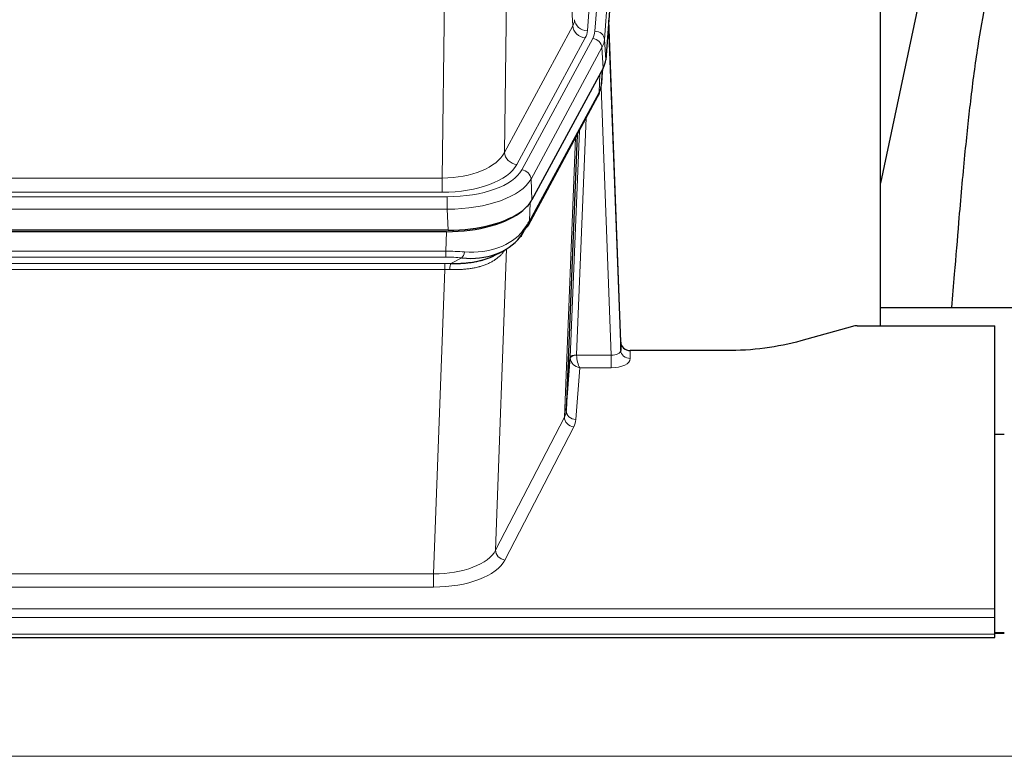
# Model space of a CAD drawing. Header units: inches. Extents: x 0 to 23760, y -13 to 16800.
# Tile 257 of 266: x 20511 to 20819, y 13866 to 14096. Entities that reach past the tile are written whole.
import ezdxf

# ---------------------------------------------------------------- set-up
doc = ezdxf.new("R2010")
doc.units = ezdxf.units.IN
doc.layers.add('1', color=7, linetype='Continuous', true_color=0xffffff)

msp = doc.modelspace()

# ---------------------------------------------------------------- linework, layer by layer
at = {"layer": '1', "color": 110, "linetype": 'Continuous', "lineweight": 13}
for p, q in [((20701.879, 14265.59), (20688.813, 14092.817)), ((20691.16, 14092.664), (20704.271, 14266.025)), ((20707.265, 14263.455), (20694.154, 14090.094)), ((20684.239, 14094.334), (20679.888, 14168.586)), ((20663.845, 14130.442), (20662.887, 14054.791)), ((20643.445, 14046.756), (20644.413, 14123.252)), ((20662.887, 14054.791), (20684.239, 14094.334)), ((20666.763, 14050.982), (20688.115, 14090.526)), ((20668.288, 14049.308), (20690.462, 14090.373)), ((20694.154, 14090.094), (20694.527, 14083.722)), ((20693.369, 14087.517), (20671.195, 14046.451)), ((20693.743, 14081.144), (20693.369, 14087.517)), ((20693.258, 14076.219), (20693.613, 14080.903)), ((20692.473, 14073.64), (20692.692, 14079.198)), ((20670.726, 14033.364), (20692.473, 14073.64)), ((20696.24, 13991.396), (20693.109, 14075.248)), ((20688.456, 14065.534), (20685.434, 13991.483)), ((20683.436, 13990.717), (20686.329, 14061.594)), ((20681.622, 13972.089), (20685.089, 14059.299)), ((20430.802, 14046.756), (20643.445, 14046.756)), ((20643.445, 14042.342), (20643.445, 14046.756)), ((20671.195, 14046.451), (20671.488, 14039.93)), ((20429.213, 14040.918), (20645.033, 14040.918)), ((20643.445, 14042.342), (20430.802, 14042.342)), ((20645.033, 14037.013), (20645.033, 14040.918)), ((20645.033, 14037.013), (20429.213, 14037.013)), ((20645.326, 14030.492), (20645.033, 14037.013)), ((20670.902, 14039), (20670.726, 14033.364)), ((20644.544, 14023.919), (20644.735, 14030.01)), ((20663.573, 14024.614), (20660.137, 13930.474)), ((20429.702, 14023.919), (20644.544, 14023.919)), ((20644.544, 14022.054), (20429.702, 14022.054)), ((20644.544, 14022.054), (20644.544, 14023.919)), ((20646.115, 14020.08), (20649.568, 14021.825)), ((20430.044, 14020.111), (20644.202, 14020.111)), ((20644.202, 14018.246), (20430.044, 14018.246)), ((20640.728, 13923.07), (20644.202, 14018.246)), ((20644.202, 14018.246), (20644.202, 14020.111)), ((20685.435, 13991.396), (20696.24, 13991.396)), ((20696.24, 13991.396), (20696.24, 13987.481)), ((20702.22, 13992.843), (20702.231, 13990.395)), ((20686.398, 13987.481), (20685.204, 13971.332)), ((20696.24, 13987.481), (20686.398, 13987.481)), ((20660.137, 13930.474), (20681.622, 13972.089)), ((20684.531, 13969.025), (20663.045, 13927.411)), ((20433.518, 13923.07), (20640.728, 13923.07)), ((20640.728, 13923.07), (20640.728, 13918.969)), ((20640.728, 13918.969), (20433.518, 13918.969)), ((20259.123, 13912.208), (20816.123, 13912.208)), ((20259.123, 13909.474), (20816.123, 13909.474)), ((20259.123, 13904.226), (20816.123, 13904.226)), ((20816.1, 13904.491), (20819.121, 13904.491)), ((16353.623, 13866.096), (21578.623, 13866.096))]:
    msp.add_line(p, q, dxfattribs=at)
at = {"layer": '1', "color": 2, "linetype": 'Continuous', "lineweight": 25}
for p, q in [((20707.645, 14257.175), (20694.527, 14083.722)), ((20780.463, 14000.61), (20780.463, 14189.411)), ((20800.307, 14139.33), (20780.464, 14045.174)), ((20699.222, 13995.465), (20695.464, 14096.103)), ((20695.544, 14091.71), (20699.232, 13992.928)), ((20693.743, 14081.144), (20671.488, 14039.93)), ((20693.252, 14076.106), (20693.615, 14080.908)), ((20693.429, 14080.563), (20693.258, 14076.219)), ((20693.252, 14076.106), (20693.258, 14076.219)), ((20670.367, 14032.034), (20692.114, 14072.31)), ((20685.635, 14060.31), (20682.207, 13974.099)), ((20645.326, 14030.492), (20428.92, 14030.492)), ((20644.735, 14030.01), (20429.512, 14030.01)), ((20659.432, 14022.446), (20662.226, 14023.858)), ((20852.461, 14006.183), (20780.464, 14006.183)), ((20771.667, 14000.415), (20755.503, 13995.884)), ((20773.166, 14000.61), (20816.123, 14000.61)), ((20816.123, 13912.208), (20816.123, 14000.61)), ((20699.232, 13992.928), (20699.222, 13995.465)), ((20682.207, 13974.099), (20683.436, 13990.717)), ((20732.123, 13992.843), (20702.22, 13992.843)), ((20819.123, 13966.645), (20816.123, 13966.645)), ((20816.123, 13909.474), (20816.123, 13912.208)), ((20816.123, 13904.226), (20816.123, 13909.474)), ((20819.121, 13904.717), (20816.1, 13904.717)), ((20816.123, 13903.211), (20816.123, 13904.226)), ((20259.123, 13903.211), (20816.123, 13903.211))]:
    msp.add_line(p, q, dxfattribs=at)
at = {"layer": '1', "color": 110, "linetype": 'Continuous', "lineweight": 13}
for centre, major_axis, ratio, start_param, end_param in [((20664.794, 14096.755), (-20.038, 0.241), 0.4621297, 2.903225, 3.1123764), ((20688.813, 14096.365), (3.989, -0.302), 0.8864705, 3.2608937, 4.7793301), ((20695.544, 14089.557), (-0.214, 6.443), 0.0117452, 5.0526437, 5.774114), ((20688.115, 14094.074), (3.52, -1.9), 0.8606628, 3.6289862, 5.1474227), ((20664.794, 14093.207), (-24.033, 0.005), 0.4611335, 2.8976848, 3.1068362), ((20667.142, 14093.055), (-24.033, 0.005), 0.4611335, 2.8976848, 3.1068362), ((20691.16, 14090.003), (2.991, -0.226), 0.8864705, 0.119301, 1.6377375), ((20690.462, 14087.712), (2.64, -1.425), 0.8606628, 0.4873936, 2.00583), ((20667.142, 14090.394), (27.028, 0.171), 0.4605352, 6.0362132, 6.2453646), ((20692.546, 14091.618), (2.998, 0.112), 0.4302668, 5.7021495, 6.2671208), ((20688.594, 14074.21), (3.52, -1.9), 0.8606628, 0.0000038, 0.4001271), ((20665.464, 14056.43), (27.538, 20.422), 0.1820483, 5.9117298, 5.94371), ((20643.524, 14057.363), (20.002, 0.126), 0.5302672, 4.7050812, 6.0263936), ((20666.763, 14054.531), (-3.52, 1.9), 0.8606628, 0.4873936, 2.00583), ((20643.524, 14053.815), (24.002, 0.049), 0.477994, 4.708097, 6.0294094), ((20644.982, 14052.015), (-24.02, 0.03), 0.4619935, 1.5735185, 2.8978281), ((20668.288, 14046.647), (2.64, -1.425), 0.8606628, 0.4873936, 2.00583), ((20644.982, 14049.354), (27.018, 0.111), 0.4567867, 4.7124116, 6.0367213), ((20666.847, 14033.935), (3.52, -1.9), 0.8606628, 0.0000038, 0.4001271), ((20644.797, 14045.302), (-25.329, 12.681), 0.6929209, 2.1169098, 3.0007467), ((20643.894, 14016.485), (27.015, 0.091), 0.2751837, 1.3250001, 1.545831), ((20643.894, 14012.65), (23.017, 0.318), 0.4083138, 1.3161001, 1.5369309), ((20649.568, 14025.66), (-0.368, -3.983), 0.2964475, 0.3019504, 1.0888865), ((20643.412, 14010.299), (24.025, 0.387), 0.4081206, 1.4515092, 1.5313568), ((20643.412, 14006.463), (20.023, 0.877), 0.5868265, 1.4258227, 1.5056703), ((20646.115, 14016.245), (0.131, 3.998), 0.1099517, 0.2897867, 1.0584981), ((20686.433, 13990.59), (-2.996, 0.15), 0.8842154, 0.0089587, 0.1047242), ((20685.434, 13990.622), (1.998, -0.082), 0.4302193, 1.5883537, 3.1255299), ((20685.435, 13990.535), (-1.996, -0.13), 0.4297663, 4.6843512, 6.2157251), ((20686.398, 13990.105), (-2.669, 1.608), 0.8008031, 0.5106166, 2.0203264), ((20686.433, 13991.451), (1.001, 0.011), 0.9036671, 3.0949666, 3.1907319), ((20686.398, 13990.105), (-0.506, 2.997), 0.2740591, 1.0794715, 2.5891813), ((20696.227, 13993.019), (-3.004, 0.138), 0.5390598, 1.5996723, 3.1704686), ((20696.227, 13990.395), (-6.003, 0.008), 0.4854373, 1.5734916, 3.1442879), ((20702.231, 13993.019), (-3, -0.013), 0.8746179, 0.0299147, 1.5670846), ((20684.531, 13971.649), (2.666, -1.376), 0.8484453, 3.5215353, 5.1252561), ((20662.205, 13974.354), (20.016, 0.121), 0.4848834, 6.0350943, 6.2444185), ((20685.204, 13973.956), (2.992, -0.221), 0.8740585, 3.1714428, 4.7769181), ((20662.205, 13971.73), (23.014, 0.002), 0.4845187, 6.038018, 6.2473422), ((20640.722, 13932.744), (20.013, 0.104), 0.483363, 4.7101919, 6.0355739), ((20663.045, 13930.035), (2.666, -1.376), 0.8484453, 3.5215353, 5.1252561), ((20640.722, 13930.12), (-23.012, 0.004), 0.4845836, 1.5711584, 2.8965404)]:
    msp.add_ellipse(centre, major_axis=major_axis, ratio=ratio, start_param=start_param, end_param=end_param, dxfattribs=at)
at = {"layer": '1', "color": 2, "linetype": 'Continuous', "lineweight": 25}
for centre, major_axis, ratio, start_param, end_param in [((20667.507, 14084.161), (-27.037, 0.006), 0.4611335, 2.8976848, 3.1068362), ((20688.76, 14074.531), (3.584, -1.776), 0.8816114, 6.2824956, 6.6531678), ((20666.614, 14085.707), (-26.161, 11.46), 0.4493681, 3.1218709, 3.267222), ((20665.464, 14056.43), (27.174, 22.247), 0.2659532, 6.0029104, 6.0348906), ((20645.268, 14042.976), (-27.023, 0.034), 0.4619935, 2.6128783, 2.8978281), ((20644.709, 14042.485), (-27.01, 0.015), 0.4618579, 1.5720062, 2.656), ((20645.268, 14042.976), (-27.023, 0.034), 0.4619935, 1.5735185, 2.6128783), ((20646.591, 14013.622), (23.434, 19.972), 0.1471226, 5.6997031, 5.9205339), ((20643.894, 14016.485), (27.355, 20.182), 0.1876908, 5.6857719, 5.9066027), ((20666.847, 14033.935), (3.52, -1.9), 0.8606628, 5.9153676, 6.2831892), ((20644.797, 14045.302), (-23.359, 16.381), 0.7286412, 2.2260513, 3.1098882), ((20665.07, 14031.253), (3.195, -2.407), 0.6715965, 6.033487, 6.820423), ((20773.169, 13999.152), (-3, 0.002), 0.4856498, 4.7136997, 5.2369038), ((20702.22, 13995.556), (-3, 0.002), 0.9042699, 0.0343167, 1.5714866)]:
    msp.add_ellipse(centre, major_axis=major_axis, ratio=ratio, start_param=start_param, end_param=end_param, dxfattribs=at)
for points, knots in [([(20829.569, 14139.363), (20828.435, 14137.856), (20822.485, 14129.333), (20816.912, 14116.189), (20813.033, 14101.231), (20810.61, 14087.348), (20808.603, 14072.119), (20806.632, 14053.616), (20805, 14035.333), (20803.713, 14018.965), (20802.911, 14009.825), (20802.615, 14006.307)], [0, 0, 0, 0, 0.0321271, 0.1811391, 0.2945987, 0.4244837, 0.5723167, 0.6990076, 0.8399552, 0.939366, 1, 1, 1, 1]), ([(20646.115, 14020.08), (20646.633, 14020.071), (20647.148, 14020.069), (20648.173, 14020.081), (20648.683, 14020.096), (20649.318, 14020.125), (20649.445, 14020.132), (20649.698, 14020.146), (20649.824, 14020.154), (20650.2, 14020.179), (20650.45, 14020.198), (20651.192, 14020.262), (20651.678, 14020.314), (20652.637, 14020.439), (20653.109, 14020.512), (20654.038, 14020.678), (20654.495, 14020.771), (20655.168, 14020.928), (20655.391, 14020.983), (20655.722, 14021.07), (20655.831, 14021.099), (20655.995, 14021.145), (20656.05, 14021.16), (20656.158, 14021.191), (20656.645, 14021.332), (20657.114, 14021.486), (20657.919, 14021.777), (20658.617, 14022.056), (20659.271, 14022.365), (20659.552, 14022.507)], [0, 0, 0, 0, 0.1020877, 0.1020877, 0.2041754, 0.2041754, 0.2296973, 0.2296973, 0.2552192, 0.2552192, 0.3062631, 0.3062631, 0.4083508, 0.4083508, 0.5104385, 0.5104385, 0.6125262, 0.6125262, 0.66357, 0.66357, 0.6890919, 0.6890919, 0.7018529, 0.7018529, 0.7146139, 0.8167015, 0.8167015, 0.9187892, 1, 1, 1, 1]), ([(20755.503, 13995.884), (20751.969, 13994.893), (20748.167, 13994.129), (20740.284, 13993.104), (20736.204, 13992.843), (20732.123, 13992.843)], [0, 0, 0, 0, 0.5, 0.5, 1, 1, 1, 1])]:
    msp.add_open_spline(points, degree=3, knots=knots, dxfattribs=at)
msp.add_open_spline([(20692.114, 14072.31), (20692.235, 14072.533), (20692.345, 14072.755)], degree=2, dxfattribs=at)
at = {"layer": '1', "color": 110, "linetype": 'Continuous', "lineweight": 13}
msp.add_open_spline([(20663.175, 14024.488), (20663.019, 14024.236), (20662.847, 14023.987), (20662.472, 14023.497), (20662.269, 14023.256), (20661.831, 14022.785), (20661.596, 14022.554), (20661.096, 14022.104), (20660.831, 14021.885), (20660.408, 14021.566), (20660.264, 14021.461), (20660.041, 14021.307), (20659.965, 14021.256), (20659.813, 14021.155), (20659.736, 14021.105), (20659.348, 14020.859), (20659.025, 14020.671), (20658.355, 14020.316), (20657.661, 14019.979), (20656.919, 14019.682), (20656.154, 14019.405), (20655.759, 14019.276), (20655.301, 14019.143), (20655.25, 14019.128), (20655.148, 14019.099), (20655.096, 14019.085), (20654.941, 14019.042), (20654.63, 14018.959), (20654.315, 14018.883), (20653.68, 14018.739), (20653.25, 14018.654), (20652.376, 14018.506), (20651.932, 14018.443), (20651.03, 14018.337), (20650.572, 14018.294), (20649.875, 14018.245), (20649.641, 14018.231), (20649.287, 14018.214), (20649.169, 14018.208), (20648.931, 14018.199), (20648.812, 14018.195), (20648.216, 14018.179), (20647.736, 14018.175), (20646.77, 14018.184), (20646.285, 14018.197), (20645.796, 14018.217)], degree=3, knots=[0, 0, 0, 0, 0.0625, 0.0625, 0.125, 0.125, 0.1875, 0.1875, 0.25, 0.25, 0.28125, 0.28125, 0.296875, 0.296875, 0.3125, 0.3125, 0.375, 0.375, 0.4375, 0.5, 0.5, 0.5625, 0.5625, 0.5703125, 0.5703125, 0.578125, 0.578125, 0.59375, 0.625, 0.625, 0.6875, 0.6875, 0.75, 0.75, 0.8125, 0.8125, 0.84375, 0.84375, 0.859375, 0.859375, 0.875, 0.875, 0.9375, 0.9375, 1, 1, 1, 1], dxfattribs=at)

doc.saveas('drawing.dxf')
